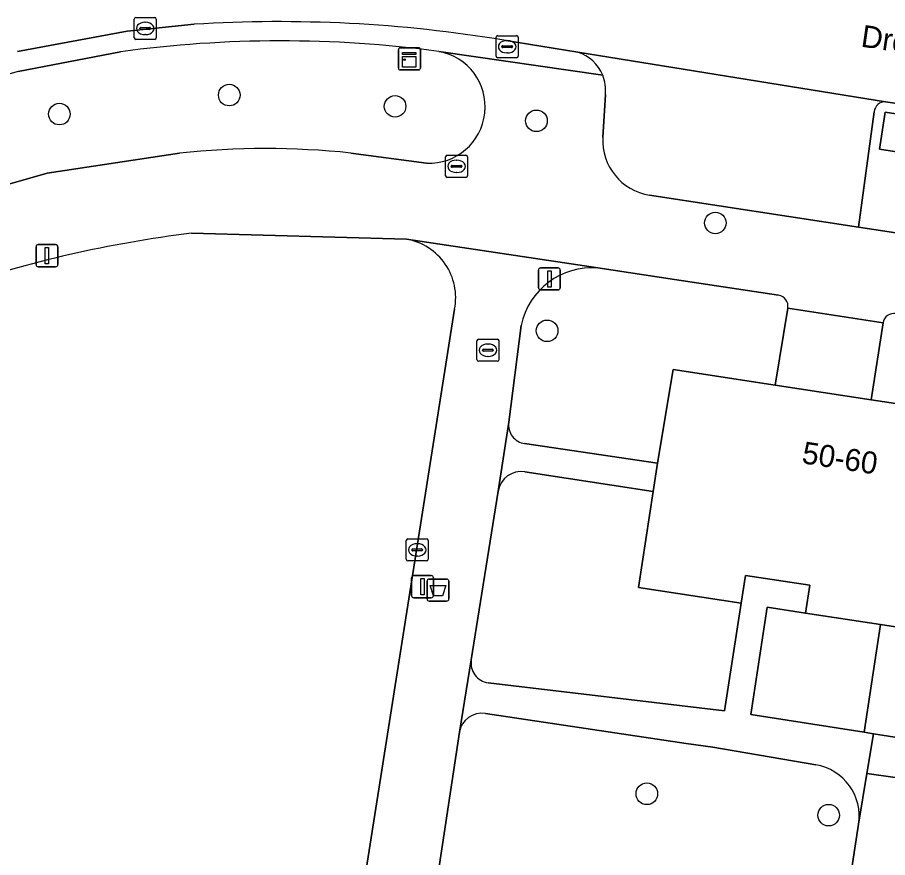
# Model space of a CAD drawing. Extents: x 161084 to 161928, y 385354 to 386522.
# Drawn here: x 161662.49 to 161701.93, y 385605.07 to 385643.16 of the extents above; entities that cross this region are included whole.
import ezdxf

# ---------------------------------------------------------------- set-up
doc = ezdxf.new("R2010")
doc.units = 0
for name, color, linetype in [('IMGEO_Afvalbak', 7, 'Continuous'), ('IMGEO_Boom', 7, 'Continuous'), ('IMGEO_Brandkraan', 7, 'Continuous'), ('IMGEO_Groenvoorziening', 7, 'Continuous'), ('IMGEO_Kast', 7, 'Continuous'), ('IMGEO_Kolk', 7, 'Continuous'), ('IMGEO_Lichtmast', 7, 'Continuous'), ('IMGEO_Openbare_ruimte_label', 7, 'Continuous'), ('IMGEO_Pand', 7, 'Continuous'), ('IMGEO_Pand_nummerreeks', 7, 'Continuous'), ('IMGEO_Parkeervlak_open', 7, 'Continuous'), ('IMGEO_Rijbaan_lokaal_open', 7, 'Continuous'), ('IMGEO_Rioolput', 7, 'Continuous'), ('IMGEO_Voetpad_gesloten', 7, 'Continuous'), ('IMGEO_Voetpad_open', 7, 'Continuous')]:
    doc.layers.add(name, color=color, linetype=linetype)

msp = doc.modelspace()

# ---------------------------------------------------------------- linework, layer by layer
at = {"layer": 'IMGEO_Afvalbak'}
for p, q in [((161681.057, 385616.794), (161681.057, 385617.594)), ((161681.057, 385617.594), (161681.057, 385616.794)), ((161681.157, 385617.694), (161681.947, 385617.694)), ((161681.947, 385617.694), (161681.157, 385617.694)), ((161682.047, 385617.594), (161682.047, 385616.794)), ((161682.047, 385616.794), (161682.047, 385617.594)), ((161681.947, 385616.694), (161681.157, 385616.694)), ((161681.157, 385616.694), (161681.947, 385616.694))]:
    msp.add_line(p, q, dxfattribs=at)
msp.add_lwpolyline([(161681.2, 385617.408), (161681.904, 385617.408), (161681.755, 385616.938), (161681.349, 385616.938), (161681.2, 385617.408)], dxfattribs=at)
for centre, start, end in [((161681.157, 385617.594), 90, 180), ((161681.157, 385617.594), 90, 180), ((161681.947, 385617.594), 0, 90), ((161681.947, 385617.594), 360, 90), ((161681.157, 385616.794), 180, 270), ((161681.157, 385616.794), 180, 270), ((161681.947, 385616.794), 270, 0), ((161681.947, 385616.794), 270, 0)]:
    msp.add_arc(centre, 0.1, start, end, dxfattribs=at)
at = {"layer": 'IMGEO_Boom'}
for centre in [(161672.095, 385639.636), (161679.609, 385639.125), (161664.395, 385638.776), (161686.016, 385638.47), (161694.123, 385633.839), (161686.5, 385628.95), (161691.02, 385607.96), (161699.26, 385606.99)]:
    msp.add_circle(centre, 0.489, dxfattribs=at)
at = {"layer": 'IMGEO_Brandkraan'}
for p, q in [((161683.318, 385627.643), (161683.318, 385628.495)), ((161683.393, 385628.569), (161684.245, 385628.569)), ((161684.319, 385628.495), (161684.319, 385627.643)), ((161683.577, 385628.063), (161683.577, 385628.075)), ((161683.62, 385628.112), (161684.018, 385628.112)), ((161683.806, 385628.349), (161683.831, 385628.349)), ((161684.061, 385628.075), (161684.061, 385628.063)), ((161684.015, 385628.026), (161683.617, 385628.026)), ((161683.829, 385627.789), (161683.804, 385627.789)), ((161684.245, 385627.569), (161683.393, 385627.569))]:
    msp.add_line(p, q, dxfattribs=at)
for points in [[(161683.318, 385627.643), (161683.318, 385628.495)], [(161683.393, 385628.569), (161684.245, 385628.569)], [(161684.319, 385628.495), (161684.319, 385627.643)], [(161684.245, 385627.569), (161683.393, 385627.569)]]:
    msp.add_lwpolyline(points, dxfattribs=at)
for centre, radius, start, end in [((161683.395, 385628.493), 0.0765, 91.552, 178.448), ((161683.395, 385628.493), 0.0765, 91.552, 178.448), ((161684.243, 385628.493), 0.0765, 1.552, 88.448), ((161684.243, 385628.493), 0.0765, 1.552, 88.448), ((161683.617, 385628.072), 0.0403, 85.8775, 175.7526), ((161683.614, 385628.062), 0.0366, 178.938, 274.7102), ((161684.018, 385628.069), 0.043, 264.8664, 352.4533), ((161684.022, 385628.074), 0.0386, 1.7309, 96.639), ((161683.395, 385627.645), 0.0765, 181.552, 268.448), ((161683.395, 385627.645), 0.0765, 181.552, 268.448), ((161684.243, 385627.645), 0.0765, 271.552, 358.448), ((161684.243, 385627.645), 0.0765, 271.552, 358.448)]:
    msp.add_arc(centre, radius, start, end, dxfattribs=at)
for centre, major_axis, ratio, start_param, end_param in [((161683.805, 385628.069), (-0.387, 0.002), 0.722429, 4.712389, 7.853982), ((161683.83, 385628.069), (-0.39, 0.002), 0.717154, 1.570796, 4.712389)]:
    msp.add_ellipse(centre, major_axis=major_axis, ratio=ratio, start_param=start_param, end_param=end_param, dxfattribs=at)
at = {"layer": 'IMGEO_Groenvoorziening'}
for points in [[(161667.165, 385641.599), (161662.534, 385640.703)], [(161651.402, 385631.903), (161656.971, 385633.893), (161657.25, 385633.993), (161659.233, 385634.789), (161663.841, 385636.092), (161669.841, 385637.004)], [(161677.597, 385637.009), (161681.036, 385636.548)], [(161680.134, 385633.106), (161670.381, 385633.375)], [(161696.991, 385630.568), (161692.268, 385631.278), (161688.797, 385631.8)], [(161657.824, 385601.039), (161677.325, 385598.393), (161682.306, 385629.936)], [(161685.482, 385623.835), (161691.504, 385622.944), (161692.212, 385627.194), (161696.834, 385626.49), (161697.411, 385629.979)], [(161701.725, 385629.314), (161701.191, 385625.827), (161706.607, 385625.002), (161710.291, 385624.441), (161719.211, 385623.083), (161719.738, 385626.581)], [(161685.325, 385629.197), (161684.764, 385624.801)], [(161690.64, 385617.31), (161691.308, 385621.667), (161685.487, 385622.558)], [(161684.287, 385621.684), (161683.06, 385614.032)], [(161683.826, 385612.984), (161694.538, 385611.721), (161695.295, 385616.596), (161690.64, 385617.31)], [(161698.671, 385609.275), (161694.014, 385610.066), (161692.796, 385610.246), (161683.702, 385611.602)], [(161682.526, 385610.747), (161681.062, 385601.073)], [(161676.732, 385572.916), (161675.558, 385565.255), (161684.945, 385563.794), (161686.427, 385563.563), (161693.826, 385562.411), (161695.311, 385572.063), (161695.631, 385574.145), (161695.859, 385575.628), (161698.823, 385594.901), (161698.975, 385595.889), (161700.619, 385606.575)]]:
    msp.add_lwpolyline(points, dxfattribs=at)
for points in [[(161698.214, 385616.149), (161696.471, 385616.416), (161695.726, 385611.551), (161700.866, 385610.749), (161701.606, 385615.629)], [(161715.193, 385608.513), (161715.938, 385613.431), (161708.772, 385614.53), (161701.606, 385615.629), (161700.866, 385610.749), (161701.288, 385610.683)]]:
    msp.add_lwpolyline(points, close=True, dxfattribs=at)
for centre, radius, start, end in [((161674.439, 385588.405), 53.689, 82.3405, 97.7866), ((161681.138, 385639.101), 2.555, 267.7055, 79.7035), ((161683.854, 385558.808), 84.625, 104.59236, 108.89424), ((161673.743, 385600.339), 36.872, 83.9997, 96.0741), ((161677.254, 385578.172), 55.629, 97.0971, 108.6246), ((161679.66, 385630.452), 2.696, 348.9563, 79.8795), ((161688.545, 385628.52), 3.29, 85.6009, 168.1178), ((161696.903, 385630.061), 0.514, 350.7851, 80.1982), ((161702.221, 385629.234), 0.502, 80.1099, 170.8723), ((161685.606, 385624.677), 0.851, 171.602, 261.6427), ((161685.328, 385621.516), 1.054, 81.3085, 170.8257), ((161683.967, 385613.891), 0.917, 171.1378, 261.1895), ((161683.549, 385610.576), 1.037, 81.5166, 170.5208), ((161698.274, 385606.936), 2.373, 351.2581, 80.3614)]:
    msp.add_arc(centre, radius, start, end, dxfattribs=at)
at = {"layer": 'IMGEO_Kast'}
for p, q in [((161679.757, 385640.853), (161679.757, 385641.694)), ((161679.757, 385641.694), (161679.757, 385640.853)), ((161679.832, 385641.778), (161680.673, 385641.778)), ((161680.673, 385641.778), (161679.832, 385641.778)), ((161680.757, 385641.703), (161680.757, 385640.862)), ((161680.757, 385640.862), (161680.757, 385641.703)), ((161680.682, 385640.778), (161679.841, 385640.778)), ((161679.841, 385640.778), (161680.682, 385640.778))]:
    msp.add_line(p, q, dxfattribs=at)
for points in [[(161679.952, 385641.568), (161680.552, 385641.568), (161680.552, 385641.483), (161679.952, 385641.483), (161679.952, 385641.568)], [(161679.952, 385641.393), (161680.552, 385641.393), (161680.552, 385640.904), (161679.952, 385640.904), (161679.952, 385641.393)]]:
    msp.add_lwpolyline(points, dxfattribs=at)
msp.add_circle((161680.036, 385641.242), 0.0377, dxfattribs=at)
for centre, start, end in [((161679.835, 385641.7), 92.4484, 184.2845), ((161679.835, 385641.7), 92.4484, 184.2845), ((161680.679, 385641.7), 2.4484, 94.2845), ((161680.679, 385641.7), 2.4484, 94.2845), ((161679.835, 385640.856), 182.4484, 274.2845), ((161679.835, 385640.856), 182.4484, 274.2845), ((161680.679, 385640.856), 272.4484, 4.2845), ((161680.679, 385640.856), 272.4484, 4.2845)]:
    msp.add_arc(centre, 0.0779, start, end, dxfattribs=at)
at = {"layer": 'IMGEO_Kolk'}
for p, q in [((161667.787, 385642.232), (161667.787, 385643.084)), ((161667.862, 385643.158), (161668.714, 385643.158)), ((161668.788, 385643.084), (161668.788, 385642.232)), ((161668.046, 385642.652), (161668.046, 385642.664)), ((161668.089, 385642.701), (161668.487, 385642.701)), ((161668.275, 385642.938), (161668.3, 385642.938)), ((161668.53, 385642.664), (161668.53, 385642.652)), ((161668.484, 385642.615), (161668.086, 385642.615)), ((161668.298, 385642.378), (161668.273, 385642.378)), ((161684.189, 385641.404), (161684.189, 385642.256)), ((161684.264, 385642.33), (161685.116, 385642.33)), ((161685.19, 385642.256), (161685.19, 385641.404)), ((161668.714, 385642.158), (161667.862, 385642.158)), ((161684.491, 385641.873), (161684.889, 385641.873)), ((161684.677, 385642.11), (161684.702, 385642.11)), ((161684.448, 385641.824), (161684.448, 385641.836)), ((161684.886, 385641.787), (161684.488, 385641.787)), ((161684.7, 385641.55), (161684.675, 385641.55)), ((161684.932, 385641.836), (161684.932, 385641.824)), ((161685.116, 385641.33), (161684.264, 385641.33)), ((161680.114, 385618.59), (161680.114, 385619.442)), ((161680.189, 385619.516), (161681.041, 385619.516)), ((161681.115, 385619.442), (161681.115, 385618.59)), ((161680.373, 385619.01), (161680.373, 385619.022)), ((161680.416, 385619.059), (161680.814, 385619.059)), ((161680.602, 385619.296), (161680.627, 385619.296)), ((161680.857, 385619.022), (161680.857, 385619.01)), ((161680.811, 385618.973), (161680.413, 385618.973)), ((161680.625, 385618.736), (161680.6, 385618.736)), ((161681.041, 385618.516), (161680.189, 385618.516))]:
    msp.add_line(p, q, dxfattribs=at)
for points in [[(161667.787, 385642.232), (161667.787, 385643.084)], [(161667.862, 385643.158), (161668.714, 385643.158)], [(161668.788, 385643.084), (161668.788, 385642.232)], [(161684.189, 385641.404), (161684.189, 385642.256)], [(161684.264, 385642.33), (161685.116, 385642.33)], [(161685.19, 385642.256), (161685.19, 385641.404)], [(161668.714, 385642.158), (161667.862, 385642.158)], [(161685.116, 385641.33), (161684.264, 385641.33)], [(161680.114, 385618.59), (161680.114, 385619.442)], [(161680.189, 385619.516), (161681.041, 385619.516)], [(161681.115, 385619.442), (161681.115, 385618.59)], [(161681.041, 385618.516), (161680.189, 385618.516)]]:
    msp.add_lwpolyline(points, dxfattribs=at)
for centre, radius, start, end in [((161667.864, 385643.082), 0.0765, 91.552, 178.448), ((161667.864, 385643.082), 0.0765, 91.552, 178.448), ((161668.712, 385643.082), 0.0765, 1.552, 88.448), ((161668.712, 385643.082), 0.0765, 1.552, 88.448), ((161668.086, 385642.661), 0.0403, 85.8775, 175.7526), ((161668.083, 385642.651), 0.0366, 178.938, 274.7102), ((161668.487, 385642.658), 0.043, 264.8664, 352.4533), ((161668.491, 385642.663), 0.0386, 1.7309, 96.639), ((161684.266, 385642.254), 0.0765, 91.552, 178.448), ((161684.266, 385642.254), 0.0765, 91.552, 178.448), ((161685.114, 385642.254), 0.0765, 1.552, 88.448), ((161685.114, 385642.254), 0.0765, 1.552, 88.448), ((161667.864, 385642.234), 0.0765, 181.552, 268.448), ((161667.864, 385642.234), 0.0765, 181.552, 268.448), ((161668.712, 385642.234), 0.0765, 271.552, 358.448), ((161668.712, 385642.234), 0.0765, 271.552, 358.448), ((161684.488, 385641.833), 0.0403, 85.8775, 175.7526), ((161684.893, 385641.835), 0.0386, 1.7309, 96.639), ((161684.485, 385641.823), 0.0366, 178.938, 274.7102), ((161684.889, 385641.83), 0.043, 264.8664, 352.4533), ((161684.266, 385641.406), 0.0765, 181.552, 268.448), ((161684.266, 385641.406), 0.0765, 181.552, 268.448), ((161685.114, 385641.406), 0.0765, 271.552, 358.448), ((161685.114, 385641.406), 0.0765, 271.552, 358.448), ((161680.191, 385619.44), 0.0765, 91.552, 178.448), ((161680.191, 385619.44), 0.0765, 91.552, 178.448), ((161681.039, 385619.44), 0.0765, 1.552, 88.448), ((161681.039, 385619.44), 0.0765, 1.552, 88.448), ((161680.413, 385619.019), 0.0403, 85.8775, 175.7526), ((161680.41, 385619.009), 0.0366, 178.938, 274.7102), ((161680.814, 385619.016), 0.043, 264.8664, 352.4533), ((161680.818, 385619.021), 0.0386, 1.7309, 96.639), ((161680.191, 385618.592), 0.0765, 181.552, 268.448), ((161680.191, 385618.592), 0.0765, 181.552, 268.448), ((161681.039, 385618.592), 0.0765, 271.552, 358.448), ((161681.039, 385618.592), 0.0765, 271.552, 358.448)]:
    msp.add_arc(centre, radius, start, end, dxfattribs=at)
for centre, major_axis, ratio, start_param, end_param in [((161668.274, 385642.658), (-0.387, 0.002), 0.722429, 4.712389, 7.853982), ((161668.299, 385642.658), (-0.39, 0.002), 0.717154, 1.570796, 4.712389), ((161684.676, 385641.83), (-0.387, 0.002), 0.722429, 4.712389, 7.853982), ((161684.701, 385641.83), (-0.39, 0.002), 0.717154, 1.570796, 4.712389), ((161680.601, 385619.016), (-0.387, 0.002), 0.722429, 4.712389, 7.853982), ((161680.626, 385619.016), (-0.39, 0.002), 0.717154, 1.570796, 4.712389)]:
    msp.add_ellipse(centre, major_axis=major_axis, ratio=ratio, start_param=start_param, end_param=end_param, dxfattribs=at)
at = {"layer": 'IMGEO_Lichtmast'}
for p, q in [((161663.436, 385632.855), (161664.226, 385632.855)), ((161664.226, 385632.855), (161663.436, 385632.855)), ((161663.336, 385631.955), (161663.336, 385632.755)), ((161663.336, 385632.755), (161663.336, 385631.955)), ((161664.326, 385632.755), (161664.326, 385631.955)), ((161664.326, 385631.955), (161664.326, 385632.755)), ((161664.226, 385631.855), (161663.436, 385631.855)), ((161663.436, 385631.855), (161664.226, 385631.855)), ((161686.106, 385630.901), (161686.106, 385631.701)), ((161686.106, 385631.701), (161686.106, 385630.901)), ((161686.206, 385631.801), (161686.996, 385631.801)), ((161686.996, 385631.801), (161686.206, 385631.801)), ((161687.096, 385631.701), (161687.096, 385630.901)), ((161687.096, 385630.901), (161687.096, 385631.701)), ((161686.996, 385630.801), (161686.206, 385630.801)), ((161686.206, 385630.801), (161686.996, 385630.801)), ((161680.455, 385617.85), (161681.245, 385617.85)), ((161681.245, 385617.85), (161680.455, 385617.85)), ((161680.355, 385616.95), (161680.355, 385617.75)), ((161680.355, 385617.75), (161680.355, 385616.95)), ((161681.345, 385617.75), (161681.345, 385616.95)), ((161681.345, 385616.95), (161681.345, 385617.75)), ((161681.245, 385616.85), (161680.455, 385616.85)), ((161680.455, 385616.85), (161681.245, 385616.85))]:
    msp.add_line(p, q, dxfattribs=at)
for points in [[(161663.756, 385632.73), (161663.906, 385632.73), (161663.906, 385631.98), (161663.756, 385631.98), (161663.756, 385632.73)], [(161686.526, 385631.676), (161686.676, 385631.676), (161686.676, 385630.926), (161686.526, 385630.926), (161686.526, 385631.676)], [(161680.775, 385617.725), (161680.925, 385617.725), (161680.925, 385616.975), (161680.775, 385616.975), (161680.775, 385617.725)]]:
    msp.add_lwpolyline(points, dxfattribs=at)
for centre, start, end in [((161663.436, 385632.755), 90, 180), ((161663.436, 385632.755), 90, 180), ((161664.226, 385632.755), 0, 90), ((161664.226, 385632.755), 360, 90), ((161663.436, 385631.955), 180, 270), ((161663.436, 385631.955), 180, 270), ((161664.226, 385631.955), 270, 0), ((161664.226, 385631.955), 270, 0), ((161686.206, 385631.701), 90, 180), ((161686.206, 385631.701), 90, 180), ((161686.996, 385631.701), 0, 90), ((161686.996, 385631.701), 360, 90), ((161686.206, 385630.901), 180, 270), ((161686.206, 385630.901), 180, 270), ((161686.996, 385630.901), 270, 0), ((161686.996, 385630.901), 270, 0), ((161680.455, 385617.75), 90, 180), ((161680.455, 385617.75), 90, 180), ((161681.245, 385617.75), 0, 90), ((161681.245, 385617.75), 360, 90), ((161680.455, 385616.95), 180, 270), ((161680.455, 385616.95), 180, 270), ((161681.245, 385616.95), 270, 0), ((161681.245, 385616.95), 270, 0)]:
    msp.add_arc(centre, 0.1, start, end, dxfattribs=at)
at = {"layer": 'IMGEO_Pand'}
msp.add_lwpolyline([(161706.607, 385625.002), (161701.191, 385625.827), (161696.834, 385626.49), (161692.212, 385627.194), (161691.504, 385622.944), (161691.308, 385621.667), (161690.64, 385617.31), (161695.295, 385616.596), (161695.489, 385617.86), (161698.408, 385617.412), (161698.214, 385616.149), (161701.606, 385615.629), (161708.772, 385614.53), (161710.291, 385624.441)], close=True, dxfattribs=at)
at = {"layer": 'IMGEO_Parkeervlak_open'}
for points in [[(161701.831, 385639.333), (161687.896, 385641.585)], [(161689.139, 385639.663), (161689.025, 385637.716)], [(161691.142, 385635.1), (161700.616, 385633.647), (161701.328, 385638.883)]]:
    msp.add_lwpolyline(points, dxfattribs=at)
for centre, radius, start, end in [((161687.342, 385639.865), 1.807, 21.7002, 72.1409), ((161687.353, 385639.864), 1.797, 353.5825, 21.8656), ((161701.811, 385638.849), 0.484, 87.6171, 176.0166), ((161691.523, 385637.573), 2.502, 176.7246, 261.2385)]:
    msp.add_arc(centre, radius, start, end, dxfattribs=at)
at = {"layer": 'IMGEO_Rijbaan_lokaal_open'}
for points in [[(161662.493, 385641.615), (161667.468, 385642.54), (161670.497, 385642.846)], [(161684.542, 385642.126), (161687.896, 385641.585), (161701.831, 385639.333), (161701.945, 385639.315), (161703.594, 385639.074), (161706.425, 385638.596), (161716.095, 385637.177)]]:
    msp.add_lwpolyline(points, dxfattribs=at)
msp.add_arc((161674.354, 385580.732), 62.234, 80.57776, 93.55298, dxfattribs=at)
at = {"layer": 'IMGEO_Rioolput'}
for p, q in [((161681.896, 385635.98), (161681.896, 385636.832)), ((161681.971, 385636.906), (161682.823, 385636.906)), ((161682.897, 385636.832), (161682.897, 385635.98)), ((161682.155, 385636.4), (161682.155, 385636.412)), ((161682.593, 385636.363), (161682.195, 385636.363)), ((161682.198, 385636.449), (161682.596, 385636.449)), ((161682.384, 385636.686), (161682.409, 385636.686)), ((161682.639, 385636.412), (161682.639, 385636.4)), ((161682.407, 385636.126), (161682.382, 385636.126)), ((161682.823, 385635.906), (161681.971, 385635.906))]:
    msp.add_line(p, q, dxfattribs=at)
for points in [[(161681.896, 385635.98), (161681.896, 385636.832)], [(161681.971, 385636.906), (161682.823, 385636.906)], [(161682.897, 385636.832), (161682.897, 385635.98)], [(161682.823, 385635.906), (161681.971, 385635.906)]]:
    msp.add_lwpolyline(points, dxfattribs=at)
for centre, radius, start, end in [((161681.973, 385636.83), 0.0765, 91.552, 178.448), ((161681.973, 385636.83), 0.0765, 91.552, 178.448), ((161682.821, 385636.83), 0.0765, 1.552, 88.448), ((161682.821, 385636.83), 0.0765, 1.552, 88.448), ((161682.195, 385636.409), 0.0403, 85.8775, 175.7526), ((161682.192, 385636.399), 0.0366, 178.938, 274.7102), ((161682.596, 385636.406), 0.043, 264.8664, 352.4533), ((161682.6, 385636.411), 0.0386, 1.7309, 96.639), ((161681.973, 385635.982), 0.0765, 181.552, 268.448), ((161681.973, 385635.982), 0.0765, 181.552, 268.448), ((161682.821, 385635.982), 0.0765, 271.552, 358.448), ((161682.821, 385635.982), 0.0765, 271.552, 358.448)]:
    msp.add_arc(centre, radius, start, end, dxfattribs=at)
for centre, major_axis, ratio, start_param, end_param in [((161682.383, 385636.406), (-0.387, 0.002), 0.722429, 4.712389, 7.853982), ((161682.408, 385636.406), (-0.39, 0.002), 0.717154, 1.570796, 4.712389)]:
    msp.add_ellipse(centre, major_axis=major_axis, ratio=ratio, start_param=start_param, end_param=end_param, dxfattribs=at)
at = {"layer": 'IMGEO_Voetpad_gesloten'}
msp.add_lwpolyline([(161703.481, 385638.609), (161701.821, 385638.859), (161701.568, 385637.18), (161703.228, 385636.93)], close=True, dxfattribs=at)
at = {"layer": 'IMGEO_Voetpad_open'}
for points in [[(161670.497, 385642.846), (161667.468, 385642.54), (161662.493, 385641.615)], [(161687.896, 385641.585), (161684.542, 385642.126)], [(161662.534, 385640.703), (161667.165, 385641.599)], [(161689.021, 385640.533), (161681.595, 385641.615)], [(161681.595, 385641.615), (161689.021, 385640.533)], [(161689.025, 385637.716), (161689.139, 385639.663)], [(161703.594, 385639.074), (161701.945, 385639.315), (161701.831, 385639.333)], [(161701.328, 385638.883), (161700.616, 385633.647), (161703.201, 385633.251), (161703.966, 385638.503)], [(161669.841, 385637.004), (161663.841, 385636.092), (161659.233, 385634.789), (161657.25, 385633.993), (161656.971, 385633.893), (161651.402, 385631.903), (161652.573, 385628.459), (161656.343, 385629.804), (161659.488, 385630.888)], [(161681.036, 385636.548), (161677.597, 385637.009)], [(161703.201, 385633.251), (161700.616, 385633.647), (161691.142, 385635.1)], [(161670.381, 385633.375), (161680.134, 385633.106), (161688.797, 385631.8), (161692.268, 385631.278), (161696.991, 385630.568)], [(161688.797, 385631.8), (161680.134, 385633.106)], [(161682.306, 385629.936), (161677.325, 385598.393)], [(161697.411, 385629.979), (161701.725, 385629.314)], [(161675.205, 385563.675), (161675.558, 385565.255), (161676.732, 385572.916), (161677.419, 385577.388), (161680.318, 385596.144), (161681.062, 385601.073), (161682.526, 385610.747), (161683.06, 385614.032), (161684.287, 385621.684), (161684.764, 385624.801), (161685.325, 385629.197)], [(161684.764, 385624.801), (161684.287, 385621.684)], [(161685.487, 385622.558), (161691.308, 385621.667), (161691.504, 385622.944), (161685.482, 385623.835)], [(161695.726, 385611.551), (161696.471, 385616.416), (161698.214, 385616.149), (161698.408, 385617.412), (161695.489, 385617.86), (161695.295, 385616.596), (161694.538, 385611.721), (161683.826, 385612.984)], [(161683.06, 385614.032), (161682.526, 385610.747)], [(161721.233, 385607.593), (161722.032, 385612.497), (161721.851, 385612.525), (161722.045, 385613.788), (161719.155, 385614.231), (161718.961, 385612.968), (161720.881, 385612.673), (161720.134, 385607.742), (161715.193, 385608.513), (161701.288, 385610.683), (161700.995, 385608.885), (161704.848, 385608.336), (161704.883, 385608.326), (161713.072, 385607.113), (161714.658, 385606.809), (161736.552, 385603.449)], [(161683.702, 385611.602), (161692.796, 385610.246), (161694.014, 385610.066), (161698.671, 385609.275)], [(161700.619, 385606.575), (161700.995, 385608.885), (161701.288, 385610.683), (161700.866, 385610.749), (161695.726, 385611.551)], [(161704.883, 385608.326), (161704.848, 385608.336), (161700.995, 385608.885), (161700.619, 385606.575), (161698.975, 385595.889), (161698.823, 385594.901), (161695.859, 385575.628), (161695.631, 385574.145), (161695.311, 385572.063), (161693.826, 385562.411), (161693.582, 385560.823), (161696.695, 385560.34), (161705.534, 385558.969), (161707.374, 385558.705), (161707.433, 385559.106), (161707.615, 385560.292), (161709.056, 385569.786)]]:
    msp.add_lwpolyline(points, dxfattribs=at)
for points in [[(161701.568, 385637.18), (161701.821, 385638.859), (161703.481, 385638.609), (161703.228, 385636.93)], [(161697.411, 385629.979), (161696.834, 385626.49), (161701.191, 385625.827), (161701.725, 385629.314)]]:
    msp.add_lwpolyline(points, close=True, dxfattribs=at)
for centre, radius, start, end in [((161674.354, 385580.732), 62.234, 80.57776, 93.55298), ((161674.439, 385588.405), 53.689, 82.3405, 97.7866), ((161681.138, 385639.101), 2.555, 267.7055, 79.7035), ((161687.342, 385639.865), 1.807, 21.7002, 72.1409), ((161683.854, 385558.808), 84.625, 104.59236, 108.89424), ((161687.353, 385639.864), 1.797, 353.5825, 21.8656), ((161701.811, 385638.849), 0.484, 87.6171, 176.0166), ((161691.523, 385637.573), 2.502, 176.7246, 261.2385), ((161673.743, 385600.339), 36.872, 83.9997, 96.0741), ((161677.254, 385578.172), 55.629, 97.0971, 108.6246), ((161679.66, 385630.452), 2.696, 348.9563, 79.8795), ((161688.545, 385628.52), 3.29, 85.6009, 168.1178), ((161696.903, 385630.061), 0.514, 350.7851, 80.1982), ((161702.221, 385629.234), 0.502, 80.1099, 170.8723), ((161685.606, 385624.677), 0.851, 171.602, 261.6427), ((161685.328, 385621.516), 1.054, 81.3085, 170.8257), ((161683.967, 385613.891), 0.917, 171.1378, 261.1895), ((161683.549, 385610.576), 1.037, 81.5166, 170.5208), ((161698.274, 385606.936), 2.373, 351.2581, 80.3614)]:
    msp.add_arc(centre, radius, start, end, dxfattribs=at)

# ---------------------------------------------------------------- texts
at = {"layer": 'IMGEO_Openbare_ruimte_label'}
msp.add_text('Drosserstraat', height=1, rotation=351.6591, dxfattribs=at).set_placement((161700.687, 385641.836))
at = {"layer": 'IMGEO_Pand_nummerreeks'}
msp.add_text('50-60', height=1, rotation=351.2832, dxfattribs=at).set_placement((161698.009, 385622.95))

doc.saveas('drawing.dxf')
